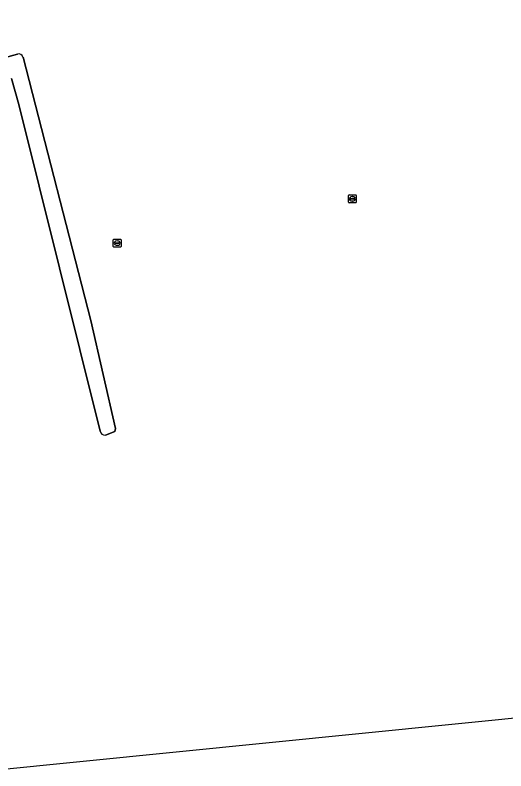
# Model space of a CAD drawing. Extents: x 162661 to 163484, y 380247 to 381230.
# Drawn here: x 162858.2 to 162921.2, y 380249 to 380346 of the extents above; entities that cross this region are included whole.
import ezdxf

# ---------------------------------------------------------------- set-up
doc = ezdxf.new("R2010")
doc.units = 0
for name, color, linetype in [('IMGEO_Gemengd_bos', 7, 'Continuous'), ('IMGEO_Rioolput', 7, 'Continuous'), ('IMGEO_Waterloop', 7, 'Continuous')]:
    doc.layers.add(name, color=color, linetype=linetype)

msp = doc.modelspace()

# ---------------------------------------------------------------- linework, layer by layer
at = {"layer": 'IMGEO_Gemengd_bos'}
for points in [[(162828.411, 380345.999), (162831.737, 380333.606), (162858.501, 380340.995)], [(162859.21, 380340.605), (162867.907, 380306.768), (162871.096, 380292.93), (162871.006, 380292.54), (162869.787, 380292.082)], [(162869.107, 380292.582), (162858.668, 380334.517), (162857.719, 380337.847)], [(162854.54, 380248.952), (162974.798, 380261.009), (163143.705, 380286.144), (163143.702, 380286.229), (163143.673, 380287.21), (163143.37, 380289.928), (163142.476, 380293.987)]]:
    msp.add_lwpolyline(points, dxfattribs=at)
for centre, radius, start, end in [((162858.655, 380340.435), 0.58, 16.98301, 105.38919), ((162869.713, 380292.693), 0.616, 190.39797, 276.94838)]:
    msp.add_arc(centre, radius, start, end, dxfattribs=at)
at = {"layer": 'IMGEO_Rioolput'}
for p, q in [((162900.991, 380321.982), (162900.991, 380322.834)), ((162901.066, 380322.908), (162901.918, 380322.908)), ((162901.25, 380322.402), (162901.25, 380322.414)), ((162901.688, 380322.365), (162901.29, 380322.365)), ((162901.293, 380322.451), (162901.691, 380322.451)), ((162901.479, 380322.688), (162901.504, 380322.688)), ((162901.734, 380322.414), (162901.734, 380322.402)), ((162901.992, 380322.834), (162901.992, 380321.982)), ((162901.918, 380321.908), (162901.066, 380321.908)), ((162901.502, 380322.128), (162901.477, 380322.128)), ((162870.795, 380316.296), (162870.795, 380317.148)), ((162870.87, 380317.222), (162871.722, 380317.222)), ((162871.054, 380316.716), (162871.054, 380316.728)), ((162871.492, 380316.679), (162871.094, 380316.679)), ((162871.097, 380316.765), (162871.495, 380316.765)), ((162871.283, 380317.002), (162871.308, 380317.002)), ((162871.538, 380316.728), (162871.538, 380316.716)), ((162871.796, 380317.148), (162871.796, 380316.296)), ((162871.722, 380316.222), (162870.87, 380316.222)), ((162871.306, 380316.442), (162871.281, 380316.442))]:
    msp.add_line(p, q, dxfattribs=at)
for points in [[(162900.991, 380321.982), (162900.991, 380322.834)], [(162901.066, 380322.908), (162901.918, 380322.908)], [(162901.992, 380322.834), (162901.992, 380321.982)], [(162901.918, 380321.908), (162901.066, 380321.908)], [(162870.795, 380316.296), (162870.795, 380317.148)], [(162870.87, 380317.222), (162871.722, 380317.222)], [(162871.796, 380317.148), (162871.796, 380316.296)], [(162871.722, 380316.222), (162870.87, 380316.222)]]:
    msp.add_lwpolyline(points, dxfattribs=at)
for centre, radius, start, end in [((162901.068, 380322.832), 0.0765, 91.55205, 178.44795), ((162901.068, 380322.832), 0.0765, 91.55205, 178.44795), ((162901.29, 380322.411), 0.0403, 85.87752, 175.75265), ((162901.287, 380322.401), 0.0366, 178.93798, 274.71019), ((162901.691, 380322.408), 0.043, 264.86636, 352.45326), ((162901.695, 380322.413), 0.0386, 1.73085, 96.63898), ((162901.916, 380322.832), 0.0765, 1.55205, 88.44795), ((162901.916, 380322.832), 0.0765, 1.55205, 88.44795), ((162901.068, 380321.984), 0.0765, 181.55205, 268.44795), ((162901.068, 380321.984), 0.0765, 181.55205, 268.44795), ((162901.916, 380321.984), 0.0765, 271.55205, 358.44795), ((162901.916, 380321.984), 0.0765, 271.55205, 358.44795), ((162870.872, 380317.146), 0.0765, 91.55205, 178.44795), ((162870.872, 380317.146), 0.0765, 91.55205, 178.44795), ((162871.094, 380316.725), 0.0403, 85.87752, 175.75265), ((162871.091, 380316.715), 0.0366, 178.93798, 274.71019), ((162871.495, 380316.722), 0.043, 264.86636, 352.45326), ((162871.499, 380316.727), 0.0386, 1.73085, 96.63898), ((162871.72, 380317.146), 0.0765, 1.55205, 88.44795), ((162871.72, 380317.146), 0.0765, 1.55205, 88.44795), ((162870.872, 380316.298), 0.0765, 181.55205, 268.44795), ((162870.872, 380316.298), 0.0765, 181.55205, 268.44795), ((162871.72, 380316.298), 0.0765, 271.55205, 358.44795), ((162871.72, 380316.298), 0.0765, 271.55205, 358.44795)]:
    msp.add_arc(centre, radius, start, end, dxfattribs=at)
for centre, major_axis, ratio, start_param, end_param in [((162901.478, 380322.408), (-0.387, 0.002), 0.722429, 4.712389, 7.853982), ((162901.503, 380322.408), (-0.39, 0.002), 0.717154, 1.570796, 4.712389), ((162871.282, 380316.722), (-0.387, 0.002), 0.722429, 4.712389, 7.853982), ((162871.307, 380316.722), (-0.39, 0.002), 0.717154, 1.570796, 4.712389)]:
    msp.add_ellipse(centre, major_axis=major_axis, ratio=ratio, start_param=start_param, end_param=end_param, dxfattribs=at)
at = {"layer": 'IMGEO_Waterloop'}
for points in [[(162858.501, 380340.995), (162831.737, 380333.606), (162828.411, 380345.999)], [(162869.787, 380292.082), (162871.006, 380292.54), (162871.096, 380292.93), (162867.907, 380306.768), (162859.21, 380340.605)], [(162857.719, 380337.847), (162858.668, 380334.517), (162869.107, 380292.582)]]:
    msp.add_lwpolyline(points, dxfattribs=at)
for centre, radius, start, end in [((162858.655, 380340.435), 0.58, 16.98301, 105.38919), ((162869.713, 380292.693), 0.616, 190.39797, 276.94838)]:
    msp.add_arc(centre, radius, start, end, dxfattribs=at)

doc.saveas('drawing.dxf')
